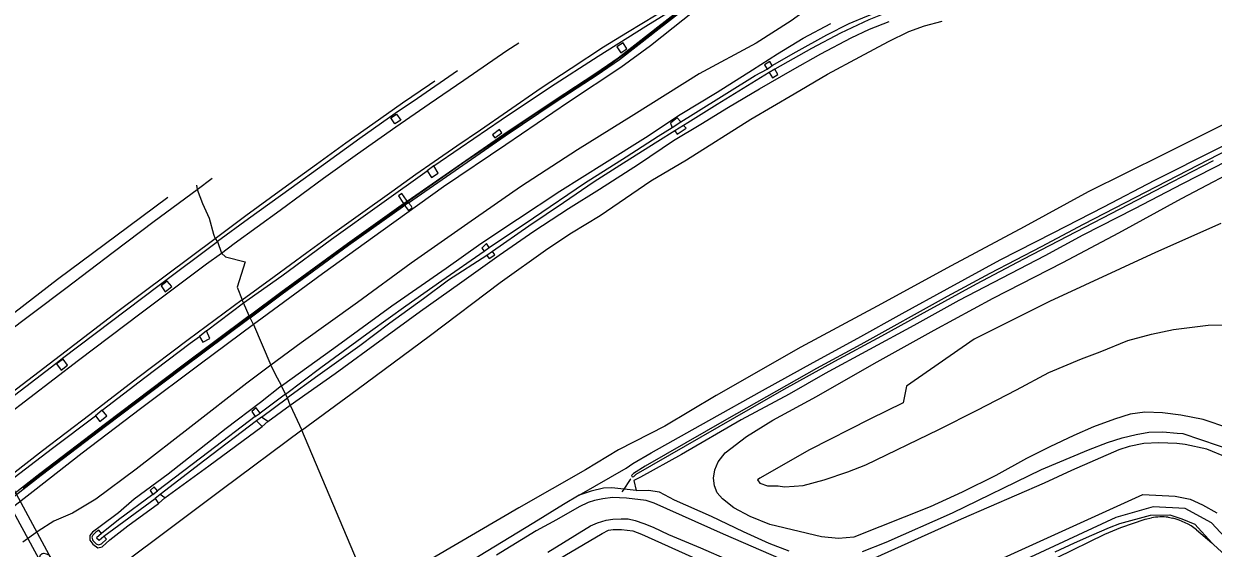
# Model space of a CAD drawing. Extents: x 157767 to 159171, y 387842 to 389425.
# Drawn here: x 158145.6 to 158418.2, y 389074.4 to 389194.7 of the extents above; entities that cross this region are included whole.
import ezdxf

# ---------------------------------------------------------------- set-up
doc = ezdxf.new("R2010")
doc.units = 0
for name, color, linetype in [('IMGEO_Berm_gesloten', 7, 'Continuous'), ('IMGEO_Berm_groen', 7, 'Continuous'), ('IMGEO_Duiker', 7, 'Continuous'), ('IMGEO_Geluidsscherm', 7, 'Continuous'), ('IMGEO_Gemengd_bos', 7, 'Continuous'), ('IMGEO_Grasland_overig', 7, 'Continuous'), ('IMGEO_Groenvoorziening', 7, 'Continuous'), ('IMGEO_Loofbos', 7, 'Continuous'), ('IMGEO_Muur', 7, 'Continuous'), ('IMGEO_Rijbaan_autosnelweg', 7, 'Continuous'), ('IMGEO_Struiken', 7, 'Continuous'), ('IMGEO_Tunneldeel', 7, 'Continuous'), ('IMGEO_Walbescherming', 7, 'Continuous'), ('IMGEO_Waterloop', 7, 'Continuous')]:
    doc.layers.add(name, color=color, linetype=linetype)

msp = doc.modelspace()

# ---------------------------------------------------------------- linework, layer by layer
at = {"layer": 'IMGEO_Berm_gesloten'}
for points in [[(158238.02, 389160.94), (158239, 389159.46), (158240.51, 389160.41), (158239.54, 389162.09)], [(158185.83, 389123), (158186.62, 389121.68), (158188.22, 389122.55), (158187.4, 389124.26)], [(158162, 389104.8), (158163.01, 389103.52), (158164.57, 389104.78), (158163.55, 389106.09)]]:
    msp.add_lwpolyline(points, dxfattribs=at)
at = {"layer": 'IMGEO_Berm_groen'}
for points in [[(158324.36, 389213.07), (158326.8, 389209.17), (158327.34, 389205.91), (158327.21, 389202.75), (158325.99, 389199.74), (158324.25, 389197.37), (158321.45, 389195.39), (158313.43, 389190.25), (158300.34, 389183.22), (158285.38, 389173.84), (158272.47, 389165.75), (158259.43, 389157.31), (158247.32, 389148.9), (158234.37, 389139.78), (158222.05, 389130.75), (158209.17, 389121.54), (158202.21, 389116.41)], [(158204.62, 389111.66), (158216.63, 389120.27), (158229.9, 389130.02), (158242.36, 389138.68), (158250.36, 389144.33), (158258.75, 389149.87), (158268.45, 389156.27), (158278.66, 389162.73), (158288.08, 389168.64), (158296, 389173.89), (158304.47, 389178.98), (158312.6, 389184.1), (158318.31, 389187.79), (158324.24, 389191.4), (158330.54, 389194.78)], [(158282.93, 389190.32), (158281.52, 389189.4), (158282.4, 389188.05), (158283.79, 389188.92), (158282.93, 389190.32)], [(158232.01, 389172.59), (158230.63, 389171.75), (158229.66, 389173.09), (158230.98, 389173.98), (158232.01, 389172.59)], [(158254.59, 389170.44), (158253.03, 389169.23), (158253.56, 389168.57), (158255.16, 389169.66), (158254.59, 389170.44)], [(158185.14, 389157.72), (158185.29, 389156.72)], [(158233.41, 389154.03), (158233.25, 389154.22), (158232.24, 389155.81), (158231.44, 389155.26), (158232.47, 389153.7), (158232.61, 389153.48)], [(158137.7, 389124.16), (158153.3, 389136.1), (158169.64, 389148.29), (158178.6, 389154.9)], [(158189.98, 389144.74), (158190.9, 389142.12)], [(158179.48, 389134.41), (158178.44, 389135.68), (158177.01, 389134.58), (158178, 389133.26), (158179.48, 389134.41)], [(158197.25, 389127.75), (158195.94, 389130.67)], [(158153.03, 389116.68), (158154.11, 389115.29), (158155.61, 389116.37), (158154.57, 389117.8), (158153.03, 389116.68)], [(158202.21, 389116.41), (158203.07, 389114.46), (158204.62, 389111.66)]]:
    msp.add_lwpolyline(points, dxfattribs=at)
at = {"layer": 'IMGEO_Duiker'}
msp.add_lwpolyline([(158284.7, 389090.32), (158284.59, 389090.16), (158282.96, 389087.76), (158282.68, 389087.34)], dxfattribs=at)
at = {"layer": 'IMGEO_Geluidsscherm'}
for points in [[(158305.57, 389204.49), (158302.46, 389202.57), (158298.83, 389199.73), (158292.22, 389194.55), (158285.58, 389189.4), (158278.77, 389184.45), (158275.04, 389181.94), (158267.97, 389177.37), (158260.93, 389172.73), (158253.99, 389167.96), (158247, 389163.23), (158240.06, 389158.47), (158233.17, 389153.63), (158226.34, 389148.73), (158219.47, 389143.83), (158212.63, 389138.87), (158205.85, 389133.86), (158199.14, 389128.81), (158197.37, 389127.5)], [(158197.37, 389127.5), (158192.38, 389123.79), (158185.64, 389118.73), (158178.91, 389113.68), (158172.19, 389108.6), (158165.45, 389103.51), (158158.74, 389098.45), (158152.06, 389093.3), (158145.42, 389088.15)]]:
    msp.add_lwpolyline(points, dxfattribs=at)
at = {"layer": 'IMGEO_Gemengd_bos'}
msp.add_lwpolyline([(158381.95, 389073.56), (158386.38, 389075.64), (158390.37, 389077.45), (158394.4, 389079.14), (158396.8, 389080.06), (158403.85, 389082.03), (158408.24, 389082.09), (158411, 389081.17), (158414.02, 389079.95), (158417.86, 389075.68)], dxfattribs=at)
at = {"layer": 'IMGEO_Grasland_overig'}
for points in [[(158317.13, 389185.09), (158322.62, 389188.26), (158329.64, 389192.14), (158334.73, 389194.77), (158338.81, 389196.41), (158342.55, 389197.86), (158347.55, 389199.58), (158353.35, 389201.62), (158358.14, 389203.01), (158363.59, 389204.54), (158368.67, 389205.57), (158374.09, 389206.68), (158381.47, 389207.87), (158389, 389208.67), (158397.83, 389209.38), (158408.06, 389210.02), (158419.34, 389210.89), (158430.59, 389211.81), (158441.66, 389212.79), (158452.11, 389214.11), (158460.67, 389215.25), (158471.89, 389216.98), (158483.38, 389218.68), (158486.55, 389219.23)], [(158487.02, 389218.11), (158479.45, 389216.94), (158470.66, 389215.53), (158460.69, 389214.23), (158450.52, 389212.94), (158441.96, 389212), (158429.49, 389210.73), (158416.34, 389209.82), (158405.35, 389208.86), (158393.8, 389208.12), (158384.39, 389207.3), (158376.78, 389206.07), (158367.76, 389204.38), (158358.3, 389202.03), (158351.15, 389199.8), (158344.61, 389197.71), (158339.24, 389195.61), (158332.75, 389192.57), (158326.11, 389189.05), (158317.71, 389184.28)], [(158272.83, 389086.6), (158283.64, 389092.77), (158285.15, 389093.84), (158289.38, 389096.29), (158302.62, 389103.68), (158314.88, 389110.6), (158326.51, 389117.04), (158336.74, 389122.59), (158346.93, 389128.24), (158357.19, 389133.94), (158369.36, 389140.53), (158381.51, 389146.73), (158393.11, 389152.72), (158404.85, 389158.83), (158419.27, 389166.09), (158430.42, 389171.6), (158443.34, 389177.85), (158455.04, 389183.68), (158465.63, 389188.86), (158475.63, 389193.65), (158484.83, 389198.03), (158493.09, 389201.9)], [(158206.64, 389107.24), (158216.92, 389114.48), (158228.02, 389122.62), (158236.53, 389128.8), (158245.41, 389135.17), (158254.5, 389141.65), (158262.44, 389147.15), (158270.4, 389152.32), (158277.52, 389156.73), (158286.49, 389162.48), (158294.47, 389167.9), (158300.77, 389171.7), (158307.12, 389175.55), (158314.18, 389179.77), (158321.74, 389184.1), (158328.28, 389187.77), (158335.18, 389191.48), (158339.39, 389193.44), (158343.91, 389195.21)], [(158317.13, 389185.09), (158316.57, 389186.01), (158315.34, 389185.29), (158315.93, 389184.31)], [(158296.16, 389172.19), (158299, 389173.98), (158306.72, 389178.76), (158313.21, 389182.82), (158315.93, 389184.31)], [(158316.42, 389183.52), (158311.48, 389180.49), (158304.48, 389176.15), (158297.81, 389171.98), (158296.81, 389171.36)], [(158315.93, 389184.31), (158317.13, 389185.09)], [(158316.42, 389183.52), (158317.18, 389182.26), (158318.4, 389183.05), (158317.71, 389184.28)], [(158317.71, 389184.28), (158316.42, 389183.52)], [(158296.16, 389172.19), (158295.3, 389173.14), (158293.78, 389171.93), (158294.1, 389171.06), (158294.17, 389170.93)], [(158294.17, 389170.93), (158296.16, 389172.19)], [(158252.21, 389143.41), (158262.37, 389150.22), (158274.1, 389158.12), (158283.64, 389164.2), (158290.97, 389168.9), (158294.17, 389170.93)], [(158294.81, 389170.12), (158290.87, 389167.68), (158283.02, 389162.7), (158276.34, 389158.48), (158269.27, 389153.64), (158261.3, 389148.29), (158252.97, 389142.5)], [(158294.81, 389170.12), (158295.31, 389169.41), (158297.39, 389170.73), (158296.81, 389171.36)], [(158296.81, 389171.36), (158294.81, 389170.12)], [(158205.54, 389109.74), (158213.65, 389115.89), (158225.07, 389124.17), (158233.1, 389130.03), (158241.36, 389135.85), (158251.05, 389142.54)], [(158252.21, 389143.41), (158251.66, 389144.28), (158250.54, 389143.27), (158251.05, 389142.54)], [(158251.05, 389142.54), (158252.21, 389143.41)], [(158252.97, 389142.5), (158251.72, 389141.59)], [(158251.72, 389141.59), (158252.27, 389140.87), (158253.56, 389141.7), (158252.97, 389142.5)], [(158251.72, 389141.59), (158242.95, 389135.89), (158237.2, 389131.64), (158229.45, 389126.03), (158222.55, 389120.81), (158212.99, 389113.99), (158206.01, 389108.89)], [(158198.23, 389125.74), (158197.48, 389127.29)], [(158204.62, 389111.66), (158199.83, 389107.88), (158191.96, 389101.85), (158178.62, 389091.39), (158170.89, 389085.68), (158167.25, 389082.53), (158163.07, 389079.41), (158161.27, 389078.08), (158160.69, 389077.37), (158160.71, 389076.3), (158161.4, 389075.35), (158162.52, 389074.49), (158163.5, 389074.78), (158165.25, 389076.37), (158169.44, 389079.56), (158176.43, 389084.68)], [(158205.54, 389109.74), (158204.62, 389111.66)], [(158205.54, 389109.74), (158199.76, 389105.42)], [(158206.01, 389108.89), (158205.54, 389109.74)], [(158199.76, 389105.42), (158198.86, 389106.65), (158197.86, 389105.75), (158198.63, 389104.62)], [(158200.06, 389104.48), (158206.01, 389108.89)], [(158201.49, 389103.5), (158206.64, 389107.24)], [(158206.64, 389107.24), (158206.01, 389108.89)], [(158206.64, 389107.24), (158209.32, 389101.51)], [(158198.63, 389104.62), (158187.99, 389096.54), (158176.17, 389087.57)], [(158198.92, 389103.64), (158187.04, 389094.61), (158176.82, 389086.74)], [(158198.63, 389104.62), (158199.76, 389105.42)], [(158200.06, 389104.48), (158198.92, 389103.64)], [(158198.92, 389103.64), (158200.17, 389102.36)], [(158201.49, 389103.5), (158200.06, 389104.48)], [(158200.17, 389102.36), (158201.49, 389103.5)], [(158177.85, 389086.01), (158187.99, 389093.3), (158200.17, 389102.36)], [(158176.17, 389087.57), (158175.45, 389088.52), (158174.49, 389087.67), (158175.15, 389086.74)], [(158175.15, 389086.74), (158176.17, 389087.57)], [(158175.15, 389086.74), (158167.27, 389080.96), (158163.35, 389077.83)], [(158163.94, 389077.21), (158175.68, 389085.81)], [(158176.82, 389086.74), (158175.68, 389085.81)], [(158175.68, 389085.81), (158176.43, 389084.68)], [(158176.43, 389084.68), (158177.85, 389086.01)], [(158177.85, 389086.01), (158176.82, 389086.74)], [(158272.83, 389086.6), (158269.31, 389084.45), (158262.44, 389080.25), (158251.57, 389073.56), (158239.5, 389066.19), (158227.24, 389058.62)], [(158443.16, 389051.56), (158442.22, 389052.47), (158436.89, 389057.99), (158430.54, 389067.85), (158421.83, 389075.92), (158417.85, 389080.28), (158411.76, 389083.53), (158404.45, 389083.88), (158395.9, 389081.49), (158376.3, 389072.36), (158359.29, 389064.22), (158350.17, 389060.18), (158348.14, 389059.52), (158340.83, 389058.14), (158337.4, 389058.04), (158334.35, 389058.54), (158329.75, 389059.53), (158325.9, 389060.89), (158320.42, 389062.67), (158310.96, 389066.74), (158306.32, 389068.9), (158302.74, 389070.38)], [(158163.35, 389077.83), (158162.78, 389078.6), (158162.08, 389078.09), (158161.39, 389077.42), (158161.19, 389076.96), (158161.36, 389076.18), (158162.12, 389075.44), (158162.71, 389075.18), (158162.94, 389075.25), (158163.39, 389075.47), (158164.5, 389076.48), (158163.94, 389077.21)], [(158163.35, 389077.83), (158162.23, 389076.81), (158162.82, 389076.28), (158163.94, 389077.21)]]:
    msp.add_lwpolyline(points, dxfattribs=at)
at = {"layer": 'IMGEO_Groenvoorziening'}
for points in [[(158693.03, 389285.03), (158574.65, 389235.36), (158494.73, 389199.02), (158481.19, 389192.68), (158449.11, 389177.22), (158434.93, 389170.13), (158411.14, 389158.02), (158400.18, 389152.23), (158388.32, 389146.2), (158379.64, 389141.47), (158359.9, 389131.27), (158349.55, 389125.47), (158329.28, 389114.49), (158321, 389109.78), (158310.03, 389103.85), (158296.35, 389095.94), (158286.95, 389090.73), (158285.36, 389089.97), (158285.9, 389087.68)], [(158232.89, 389153.06), (158233.2, 389152.57), (158233.73, 389151.88), (158234.61, 389152.52), (158234.35, 389152.91), (158233.73, 389153.65)], [(158337.8, 389073.64), (158343.22, 389075.81), (158358.44, 389082.57), (158378.87, 389092.5), (158389.59, 389097.01), (158394.01, 389098.65), (158397.35, 389099.73), (158400.54, 389100.51), (158403.47, 389101.03), (158406.64, 389101.1), (158409.92, 389100.82), (158411.22, 389100.75), (158423.42, 389096.58)], [(158285.9, 389087.68), (158280.35, 389088.29), (158278.42, 389088.19), (158275.59, 389087.53), (158272.83, 389086.6)], [(158285.9, 389087.68), (158288.87, 389087.76), (158291.24, 389087.38), (158294.65, 389085.51), (158303.12, 389081.8), (158310.45, 389078.25), (158316.34, 389075.55), (158320.93, 389073.82)], [(158185.57, 389019.91), (158190.78, 389023.45), (158192.4, 389024.5), (158211.73, 389037.07), (158221.94, 389043.18), (158231.2, 389049.03), (158241.41, 389055.29), (158257.19, 389064.74), (158269.6, 389072.78), (158278.1, 389077.84), (158279.57, 389078.53), (158280.63, 389078.7), (158282.6, 389078.7), (158285.16, 389078.4), (158287.18, 389077.68), (158300.21, 389071.75), (158302.74, 389070.38)]]:
    msp.add_lwpolyline(points, dxfattribs=at)
at = {"layer": 'IMGEO_Loofbos'}
for points in [[(158427.67, 389099.95), (158415.93, 389103.91), (158410.79, 389104.95), (158406.55, 389105.48), (158402.57, 389105.63), (158399.18, 389105.14), (158395.57, 389104), (158390.74, 389102.28), (158386.25, 389100.31), (158380.75, 389097.69), (158375.41, 389095.02), (158368.39, 389091.13), (158360.67, 389087.31), (158353.34, 389083.93), (158335.82, 389076.96), (158332.33, 389076.66), (158328.43, 389077.01), (158316.56, 389079.85), (158312.1, 389081.68), (158308.32, 389083.72), (158305.71, 389085.78), (158304.5, 389087.09), (158303.85, 389088.72), (158303.65, 389090.47), (158303.95, 389092.43), (158304.71, 389094.25), (158306.3, 389096.32), (158311.25, 389100.04), (158317.29, 389103.77), (158327.27, 389109.21), (158340.52, 389116.77), (158354.21, 389124.4), (158367.78, 389131.78), (158383.75, 389139.97), (158396.59, 389146.79), (158410.97, 389154.59), (158427.24, 389163.17)], [(158419.93, 389148.9), (158404.97, 389142.27), (158380.68, 389130.98), (158363.43, 389122.39), (158347.93, 389111.62), (158347.17, 389107.76), (158339.52, 389104.03), (158325.69, 389096.98), (158314.26, 389090.51), (158313.73, 389090.08), (158314.29, 389089.32), (158316.04, 389088.7), (158318.5, 389088.7), (158319.9, 389088.51), (158322.17, 389088.62), (158324.18, 389088.84), (158329.05, 389090.1), (158334.42, 389091.94), (158338.6, 389093.58), (158355.33, 389101.62), (158364.11, 389106.05), (158373.14, 389110.72), (158380.55, 389114.71), (158387.98, 389117.85), (158392.32, 389119.49), (158398.61, 389122.05), (158404.1, 389123.51), (158409.08, 389124.55), (158417.05, 389125.61), (158424.1, 389125.72)], [(158350.18, 389057.29), (158360.59, 389061.56), (158393.38, 389077.66), (158397.02, 389079.15), (158402.63, 389081.06), (158404.05, 389081.41)], [(158407.89, 389081.52), (158408.98, 389081.32)], [(158414.37, 389078.68), (158417.86, 389075.68)], [(158417.86, 389075.68), (158418.31, 389075.29), (158423.67, 389070.31), (158430.66, 389059.46), (158429.13, 389055.41)]]:
    msp.add_lwpolyline(points, dxfattribs=at)
for centre, radius, start, end in [((158406.38, 389067.67), 13.93, 83.7752, 99.6258), ((158405.37, 389067.13), 14.64, 52.0787, 75.714)]:
    msp.add_arc(centre, radius, start, end, dxfattribs=at)
at = {"layer": 'IMGEO_Muur'}
for points in [[(158233.41, 389154.03), (158255.58, 389169.39), (158267.34, 389177.28), (158276.71, 389183.38), (158281.79, 389186.91), (158289.43, 389192.83), (158290.22, 389193.45), (158296.31, 389198.22), (158302.14, 389202.64), (158305.64, 389204.76)], [(158233.73, 389153.65), (158255.87, 389168.98), (158267.61, 389176.86), (158276.99, 389182.97), (158282.08, 389186.51), (158289.74, 389192.44), (158290.53, 389193.05), (158296.61, 389197.82), (158302.57, 389202.34), (158305.97, 389204.35)], [(158197.25, 389127.75), (158204.5, 389133.16), (158219.73, 389144.32), (158232.61, 389153.48)], [(158197.48, 389127.29), (158204.8, 389132.76), (158220.02, 389143.91), (158232.89, 389153.06)], [(158232.61, 389153.48), (158233.41, 389154.03)], [(158233.73, 389153.65), (158232.89, 389153.06)], [(158197.25, 389127.75), (158181.47, 389115.96), (158164.31, 389102.98), (158149.24, 389091.5), (158133.02, 389078.91), (158121.95, 389070.38), (158109.97, 389061.19), (158097.64, 389051.68), (158077.99, 389036.82), (158065.53, 389027.38), (158050.88, 389016.45), (158041.72, 389010.41), (158034.13, 389005.27), (158026.38, 389000.17), (158016.17, 388993.37), (157993.02, 388977.51), (157984.19, 388971.38), (157976.57, 388966.03), (157961.26, 388955.09), (157960.95, 388955.01)], [(158197.48, 389127.29), (158181.77, 389115.56), (158164.61, 389102.58), (158149.55, 389091.1), (158133.32, 389078.51), (158122.25, 389069.98), (158110.28, 389060.8), (158097.94, 389051.29), (158078.29, 389036.42), (158065.83, 389026.98), (158051.17, 389016.04), (158042, 389009.99), (158034.4, 389004.85), (158026.65, 388999.75), (158016.45, 388992.96), (157993.3, 388977.09), (157984.48, 388970.97), (157976.86, 388965.62), (157961.55, 388954.68), (157961.21, 388954.65)], [(158197.48, 389127.29), (158197.25, 389127.75)]]:
    msp.add_lwpolyline(points, dxfattribs=at)
at = {"layer": 'IMGEO_Rijbaan_autosnelweg'}
for points in [[(158195.62, 389131.38), (158202.92, 389136.74), (158210.4, 389142.26), (158216.3, 389146.53), (158222.75, 389151.12), (158229.9, 389156.2), (158235.46, 389160.23), (158239.64, 389163.13), (158244.81, 389166.71), (158250.27, 389170.4), (158256.41, 389174.62), (158264.12, 389180.01), (158271.01, 389184.5), (158278.46, 389189.37), (158283.93, 389192.74), (158290.5, 389196.76), (158298.43, 389201.79), (158306.95, 389206.84), (158307.3, 389206.31)], [(158239.54, 389162.09), (158245.62, 389166.28), (158255.01, 389172.65), (158266.3, 389180.25), (158277.2, 389187.29), (158288.11, 389194.15), (158299.94, 389201.5), (158301.52, 389202.53), (158305.41, 389205.06)], [(158190.9, 389142.12), (158193.78, 389144.28), (158204.31, 389151.96), (158214.29, 389159.27), (158222.08, 389164.85), (158230.81, 389171.04), (158238.47, 389176.31), (158246.46, 389181.78), (158256.27, 389188.54), (158259.02, 389190.34), (158259.03, 389190.35)], [(158244.95, 389183.91), (158244.95, 389183.91), (158235.8, 389177.56), (158230.69, 389174.09), (158222.6, 389168.35), (158214.28, 389162.38), (158206.85, 389157.01), (158197.1, 389149.93), (158189.98, 389144.74)], [(158239.81, 389181.56), (158239.81, 389181.55), (158238.52, 389180.68), (158232.37, 389176.45), (158225.55, 389171.67), (158219.41, 389167.29), (158212.65, 389162.41), (158204.93, 389156.85), (158196.45, 389150.64), (158189.39, 389145.41)], [(158195.94, 389130.67), (158204.71, 389136.88), (158216.1, 389145.29), (158227.64, 389153.55), (158238.02, 389160.94)], [(158239.54, 389162.09), (158238.02, 389160.94)], [(158185.29, 389156.72), (158188.77, 389159.28), (158188.77, 389159.28)], [(158118.14, 389105.74), (158126.94, 389112.54), (158128.81, 389113.98), (158129.09, 389114.19), (158140.68, 389123.11), (158155.19, 389134.09), (158166.04, 389142.32), (158175.45, 389149.41), (158185.29, 389156.72)], [(158185.29, 389156.72), (158186.55, 389153.51), (158188.02, 389150.13), (158189.07, 389146.47), (158189.39, 389145.41)], [(158189.39, 389145.41), (158167.1, 389128.68), (158154, 389118.62), (158140.33, 389108.14), (158123.11, 389094.91), (158115.38, 389089.15)], [(158122.7, 389093.62), (158137.8, 389105.22), (158152.88, 389116.81), (158154.41, 389118.01), (158176.57, 389134.78), (158189.98, 389144.74)], [(158189.39, 389145.41), (158189.98, 389144.74)], [(158127.52, 389094.05), (158141.33, 389104.71), (158158.13, 389117.52), (158172.45, 389128.42), (158187.43, 389139.62), (158190.9, 389142.12)], [(158190.9, 389142.12), (158191.83, 389141.25), (158196.29, 389140.11), (158194.48, 389134.28), (158195.62, 389131.38)], [(158195.62, 389131.38), (158183.2, 389122.21), (158171.66, 389113.53), (158160.68, 389105.05), (158149.81, 389096.75), (158135.88, 389085.93), (158124.84, 389077.41)], [(158195.94, 389130.67), (158195.62, 389131.38)], [(158187.4, 389124.26), (158195.94, 389130.67)], [(158163.55, 389106.09), (158173.33, 389113.6), (158183.67, 389121.47), (158185.83, 389123)], [(158187.4, 389124.26), (158185.83, 389123)], [(158132.67, 389082.28), (158142.02, 389089.63), (158152.15, 389097.4), (158162, 389104.8)], [(158163.55, 389106.09), (158162, 389104.8)]]:
    msp.add_lwpolyline(points, dxfattribs=at)
at = {"layer": 'IMGEO_Struiken'}
for points in [[(158309.05, 389205.97), (158310.66, 389203.09), (158308.01, 389202.24), (158303.8, 389200.79), (158301.8, 389199.65), (158289.22, 389189.61), (158282.39, 389184.66), (158270.39, 389176.75), (158256.02, 389166.96), (158241.76, 389157.32), (158227.97, 389147.4), (158214, 389137.38), (158200.19, 389127.19), (158198.23, 389125.74)], [(158493.09, 389201.9), (158491.87, 389205.8), (158489.47, 389204.64), (158474.72, 389198.07), (158458.11, 389189.86), (158441.36, 389181.73), (158424.22, 389173.4), (158406.84, 389164.74), (158389.55, 389156.13), (158374.85, 389148.09), (158358.12, 389139.15), (158341.19, 389129.95), (158323.71, 389120.53), (158304.3, 389109.48), (158292.51, 389102.43), (158281.89, 389097.01), (158274.3, 389092.39), (158259, 389083.68), (158225.18, 389063.88)], [(158209.32, 389101.51), (158222, 389110.79), (158238.8, 389123.31), (158254.77, 389135.4), (158265.67, 389143.15), (158271.12, 389146.79), (158277.65, 389150.76), (158289.28, 389158.67), (158297.47, 389163.48), (158312.18, 389172.79), (158322.18, 389178.64), (158329.76, 389183.1), (158337.24, 389187.15), (158343.74, 389190.66), (158348.45, 389192.91), (158352.05, 389194.19), (158356.1, 389195.32)], [(158198.23, 389125.74), (158186.02, 389116.66), (158172.31, 389106.39), (158158.93, 389096.22), (158147.73, 389087.44), (158135.23, 389077.83)], [(158198.23, 389125.74), (158202.21, 389116.41)], [(158202.21, 389116.41), (158196.65, 389112.31), (158183.91, 389102.32), (158171.32, 389092.58), (158162.09, 389085.7), (158156.69, 389082.5), (158152.44, 389080.61), (158148.86, 389078.33), (158145.35, 389075.81)], [(158209.32, 389101.51), (158191.06, 389087.91), (158176.97, 389077.36), (158170.36, 389072.4), (158168.03, 389070.16), (158167.23, 389067.4), (158167.8, 389064.04), (158169.18, 389060.05), (158171.72, 389055.03), (158177.33, 389045.61), (158181.3, 389039.14), (158182.89, 389038.05), (158185.24, 389038.68), (158188.04, 389040.1), (158197.09, 389045.66), (158210.75, 389054.6), (158225.18, 389063.88)], [(158225.18, 389063.88), (158209.32, 389101.51)]]:
    msp.add_lwpolyline(points, dxfattribs=at)
at = {"layer": 'IMGEO_Tunneldeel'}
msp.add_lwpolyline([(158133.43, 389100.59), (158149.44, 389071.14), (158149.25, 389071.91), (158149.23, 389072.42), (158149.4, 389072.89), (158149.77, 389073.19), (158150.07, 389073.27), (158150.14, 389073.28), (158150.72, 389073.13), (158151.27, 389072.9), (158151.52, 389072.49), (158151.87, 389071.92), (158135.87, 389101.6)], dxfattribs=at)
at = {"layer": 'IMGEO_Walbescherming'}
for points in [[(158360.42, 389081.07), (158340.58, 389072.18)], [(158263.01, 389078.39), (158253.92, 389072.82)]]:
    msp.add_lwpolyline(points, dxfattribs=at)
at = {"layer": 'IMGEO_Waterloop'}
for points in [[(158421.83, 389165.94), (158388.43, 389148.65), (158378.8, 389143.51), (158367.03, 389137.4), (158357.24, 389132.14), (158337.45, 389121.16), (158327.3, 389115.66), (158306.61, 389103.93), (158287.97, 389093.21), (158285.31, 389091.54), (158284.84, 389091.13), (158284.99, 389090.83), (158285.38, 389090.91), (158285.96, 389091.38), (158319.84, 389110.93), (158331.44, 389117.35), (158342.23, 389123.14), (158352.65, 389128.9), (158363.96, 389135.02), (158374.76, 389140.76), (158408.83, 389158.41), (158418.24, 389163.37)], [(158421.58, 389095.18), (158416.74, 389097.16), (158411.75, 389098.18), (158409.84, 389098.47), (158405.74, 389098.63), (158402.33, 389098.45), (158398.91, 389097.76), (158396.61, 389097.02), (158385.76, 389092.28), (158379.45, 389089.35), (158360.42, 389081.07), (158340.58, 389072.18)], [(158319.2, 389071.89), (158305.92, 389077.63), (158290.06, 389084.77), (158288.21, 389085.36), (158283.75, 389085.92), (158280.48, 389086.04), (158278.26, 389085.79), (158276.38, 389085.37), (158274.89, 389084.88), (158272.84, 389083.93), (158267.65, 389080.97), (158263.01, 389078.39), (158253.92, 389072.82)], [(158365.08, 389069.92), (158402.06, 389086.75), (158409.48, 389086.34), (158412.94, 389085.67), (158415.78, 389084.4), (158419.04, 389082.53)], [(158265.68, 389073.54), (158275.44, 389079.56), (158277.09, 389080.27), (158279.04, 389080.88), (158280.6, 389081.12), (158282.51, 389081.2), (158284.06, 389081.17), (158285.69, 389080.75), (158287.66, 389080.1), (158289.81, 389079.27), (158293.32, 389077.61), (158300.66, 389074.53), (158307.32, 389071.58)]]:
    msp.add_lwpolyline(points, dxfattribs=at)

doc.saveas('drawing.dxf')
